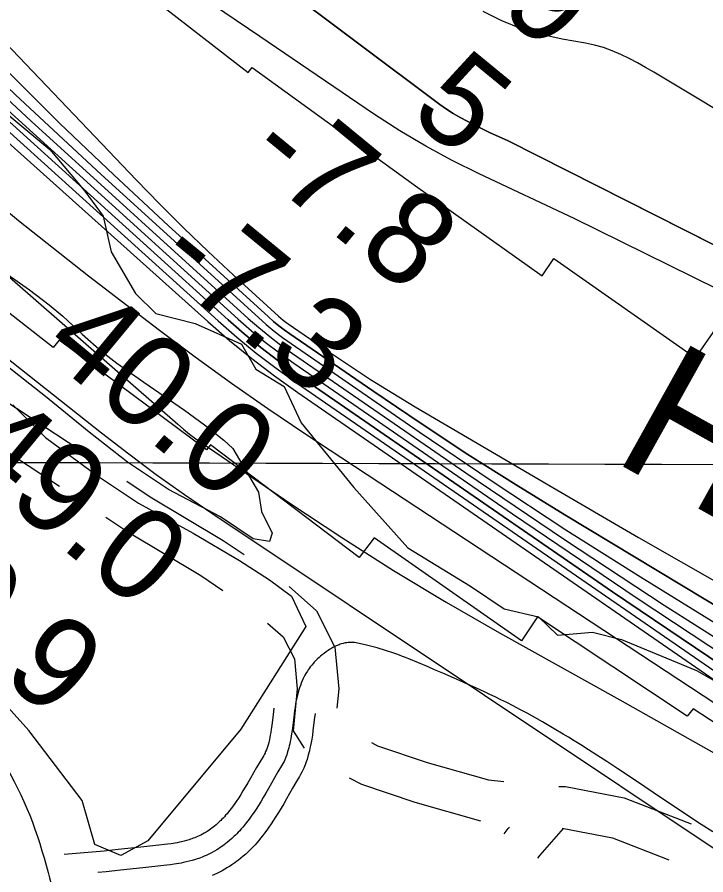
# Model space of a CAD drawing. Extents: x 3161615 to 3199515, y 867541 to 892976.
# Drawn here: x 3182197 to 3182695, y 878724 to 879343 of the extents above; entities that cross this region are included whole.
import ezdxf

# ---------------------------------------------------------------- set-up
doc = ezdxf.new("R2010")
doc.units = 0
for name, color, linetype in [('V-GRID-MAJR', 7, 'Continuous'), ('V-RIVR-EDGE', 7, 'Continuous'), ('V-RIVR-RANG', 7, 'Continuous'), ('V-ROAD-CNTR', 7, 'Continuous'), ('V-RRAP-RVMT', 7, 'Continuous'), ('V-RRAP-RVMT-IDEN', 7, 'Continuous'), ('V-SITE-VEGE', 7, 'Continuous'), ('V-TOPO-DPTH', 7, 'Continuous'), ('V-TOPO-MAJR', 7, 'Continuous'), ('V-TOPO-MINR', 7, 'Continuous'), ('V-TOPO-WATR', 7, 'Continuous')]:
    doc.layers.add(name, color=color, linetype=linetype)

msp = doc.modelspace()

# ---------------------------------------------------------------- linework, layer by layer
at = {"layer": 'V-GRID-MAJR'}
msp.add_spline([(3165838.64, 879070.16), (3171065.66, 879053.81), (3176292.68, 879038.23), (3181519.69, 879023.4), (3186746.72, 879009.34), (3191973.74, 878996.03), (3197200.76, 878983.49), (3197200.77, 878983.49)], degree=3, dxfattribs=at)
at = {"layer": 'V-RIVR-EDGE'}
msp.add_lwpolyline([(3182175.95, 879284.87), (3182221.16, 879247.56), (3182246.36, 879217.46), (3182259.67, 879199.3), (3182265.33, 879173.54), (3182282.9, 879143.45), (3182297.65, 879129.11), (3182326.24, 879121.88), (3182359.59, 879107.02), (3182370.03, 879088.87), (3182390.51, 879076.42), (3182402.84, 879050.16), (3182440.88, 879003.33), (3182479.87, 878959.84), (3182525.11, 878932.07), (3182549.39, 878915.8), (3182574.17, 878910.01), (3182587.97, 878896.63), (3182613.25, 878898.95), (3182634.22, 878893.65), (3182688.53, 878871.1), (3182729.96, 878847.63)], dxfattribs=at)
at = {"layer": 'V-ROAD-CNTR'}
for points in [[(3182161.21, 879086.95), (3182187.74, 879066.76), (3182243.44, 879030.15)], [(3182145.86, 879060.93), (3182170.4, 879042.26), (3182228.19, 879004.27)], [(3182276.73, 879007.96), (3182293.6, 878996.66), (3182346.47, 878965.19), (3182361.48, 878954.95)], [(3182261.47, 878982.07), (3182277.57, 878971.29), (3182330.33, 878939.88), (3182346.21, 878929.05)], [(3182394.01, 878931.76), (3182413.83, 878914.3), (3182427.17, 878888.1), (3182429.99, 878857.87), (3182428.62, 878844.11)], [(3182378.45, 878905.49), (3182389.69, 878895.58), (3182397.83, 878879.6), (3182399.85, 878857.97), (3182396.83, 878827.73), (3182404.9, 878815.12)], [(3182585.68, 878829.09), (3182580.79, 878831.96), (3182577.11, 878834.08), (3182571.56, 878837.23), (3182565.97, 878840.32), (3182560.8, 878843.11), (3182555.93, 878845.66), (3182551.35, 878847.99), (3182547.05, 878850.14), (3182543, 878852.12), (3182539.19, 878853.95), (3182535.62, 878855.64), (3182528.88, 878858.76), (3182522.96, 878861.44), (3182517.75, 878863.75), (3182513.18, 878865.76), (3182505.12, 878869.23), (3182499.04, 878871.81), (3182494.45, 878873.75), (3182487.53, 878876.65), (3182480.55, 878879.56), (3182478.2, 878880.53), (3182475.98, 878881.4), (3182473.9, 878882.2), (3182471.95, 878882.92), (3182468.28, 878884.21), (3182465.07, 878885.28), (3182462.25, 878886.17), (3182459.78, 878886.91), (3182457.62, 878887.53), (3182453.83, 878888.55), (3182450.99, 878889.27), (3182448.86, 878889.77), (3182445.67, 878890.49), (3182442.48, 878891.14), (3182441.35, 878891.33), (3182440.28, 878891.45), (3182439.28, 878891.5), (3182438.33, 878891.51), (3182437.45, 878891.47), (3182436.61, 878891.41), (3182435.83, 878891.31), (3182435.1, 878891.2), (3182434.41, 878891.08), (3182433.12, 878890.78), (3182431.99, 878890.47), (3182431, 878890.15), (3182430.13, 878889.84), (3182429.38, 878889.54), (3182428.06, 878888.97), (3182427.07, 878888.5), (3182425.6, 878887.72), (3182424.13, 878886.87), (3182423.21, 878886.3), (3182422.34, 878885.74), (3182420.7, 878884.64), (3182419.23, 878883.58), (3182417.91, 878882.56), (3182416.71, 878881.58), (3182415.63, 878880.64), (3182414.65, 878879.75), (3182413.76, 878878.89), (3182412.96, 878878.07), (3182412.22, 878877.29), (3182411.55, 878876.55), (3182410.35, 878875.12), (3182409.34, 878873.84), (3182408.5, 878872.69), (3182407.79, 878871.66), (3182407.19, 878870.74), (3182406.19, 878869.09), (3182405.48, 878867.82), (3182404.96, 878866.85), (3182404.22, 878865.36), (3182403.52, 878863.83), (3182402.79, 878862.1), (3182402.14, 878860.41), (3182401.57, 878858.76), (3182401.06, 878857.15), (3182400.6, 878855.59), (3182400.2, 878854.07), (3182399.83, 878852.58), (3182399.51, 878851.14), (3182399.22, 878849.74), (3182398.7, 878847.02), (3182398.28, 878844.45), (3182397.93, 878842.04)], [(3182383.06, 878843.99), (3182382.45, 878839.41), (3182381.48, 878831.54), (3182381.1, 878828.79), (3182380.75, 878826.47), (3182380.42, 878824.5), (3182380.1, 878822.84), (3182379.8, 878821.42), (3182379.53, 878820.22), (3182379.29, 878819.26), (3182378.79, 878817.44), (3182378.4, 878816.19), (3182378.11, 878815.33), (3182377.61, 878813.96), (3182377.07, 878812.66), (3182376.78, 878812.01), (3182376.59, 878811.62), (3182376.17, 878810.84), (3182375.63, 878809.91), (3182373, 878805.5), (3182370.53, 878801.23), (3182366.07, 878793.41), (3182364.15, 878790.09), (3182362.36, 878787.04), (3182360.68, 878784.24), (3182359.1, 878781.69), (3182357.61, 878779.35), (3182356.2, 878777.21), (3182354.86, 878775.26), (3182353.59, 878773.48), (3182352.39, 878771.86), (3182351.24, 878770.37), (3182350.16, 878769.02), (3182349.13, 878767.78), (3182348.15, 878766.64), (3182347.22, 878765.61), (3182346.34, 878764.66), (3182345.51, 878763.79), (3182344.71, 878762.99), (3182344, 878762.29), (3182342.52, 878760.91), (3182341.24, 878759.79), (3182340.1, 878758.83), (3182339.08, 878758.02), (3182338.17, 878757.33), (3182337.41, 878756.78), (3182335.91, 878755.73), (3182334.81, 878755.01), (3182334.01, 878754.52), (3182332.68, 878753.73), (3182331.35, 878752.99), (3182330.18, 878752.38), (3182329.04, 878751.82), (3182327.92, 878751.31), (3182326.84, 878750.84), (3182325.78, 878750.41), (3182324.74, 878750.01), (3182323.73, 878749.64), (3182322.74, 878749.31), (3182321.83, 878749.01), (3182319.87, 878748.42), (3182318.06, 878747.94), (3182316.33, 878747.52), (3182314.68, 878747.16), (3182313.12, 878746.84), (3182311.67, 878746.58), (3182308.75, 878746.1), (3182306.2, 878745.73), (3182303.94, 878745.44), (3182299.79, 878744.97), (3182286.75, 878743.64), (3182270.44, 878741.83), (3182266.45, 878741.41), (3182260.46, 878740.82), (3182231.46, 878738.27)], [(3182397.93, 878842.04), (3182397.33, 878837.51), (3182396.35, 878829.6), (3182395.95, 878826.65), (3182395.56, 878824.08), (3182395.18, 878821.85), (3182394.81, 878819.9), (3182394.46, 878818.21), (3182394.12, 878816.74), (3182393.8, 878815.46), (3182393.19, 878813.23), (3182392.68, 878811.58), (3182392.26, 878810.35), (3182391.59, 878808.52), (3182390.84, 878806.7), (3182390.33, 878805.58), (3182389.92, 878804.75), (3182389.26, 878803.52), (3182388.55, 878802.3), (3182385.94, 878797.91), (3182383.54, 878793.75), (3182379.08, 878785.95), (3182377.12, 878782.55), (3182375.26, 878779.38), (3182373.49, 878776.44), (3182371.8, 878773.7), (3182370.18, 878771.17), (3182368.64, 878768.83), (3182367.15, 878766.67), (3182365.73, 878764.67), (3182364.36, 878762.82), (3182363.04, 878761.11), (3182361.78, 878759.54), (3182360.58, 878758.09), (3182359.42, 878756.75), (3182358.32, 878755.51), (3182357.26, 878754.37), (3182356.25, 878753.31), (3182355.28, 878752.34), (3182354.36, 878751.44), (3182352.59, 878749.79), (3182351, 878748.39), (3182349.57, 878747.2), (3182348.28, 878746.18), (3182347.14, 878745.3), (3182346.12, 878744.56), (3182344.29, 878743.29), (3182342.88, 878742.37), (3182341.8, 878741.69), (3182340.14, 878740.72), (3182338.45, 878739.77), (3182336.94, 878738.99), (3182335.47, 878738.27), (3182334.04, 878737.61), (3182332.65, 878737.01), (3182331.3, 878736.46), (3182329.99, 878735.96), (3182328.72, 878735.5), (3182327.49, 878735.07), (3182326.29, 878734.69), (3182323.96, 878733.99), (3182321.77, 878733.4), (3182319.71, 878732.9), (3182317.77, 878732.48), (3182315.95, 878732.11), (3182314.25, 878731.8), (3182311.03, 878731.27), (3182308.21, 878730.87), (3182305.74, 878730.55), (3182301.4, 878730.06), (3182288.34, 878728.72), (3182272.05, 878726.92), (3182267.97, 878726.49), (3182261.86, 878725.89), (3182255.74, 878725.35)], [(3182412.8, 878840.09), (3182412.21, 878835.62), (3182411.23, 878827.66), (3182410.8, 878824.5), (3182410.37, 878821.69), (3182409.94, 878819.19), (3182409.52, 878816.97), (3182409.11, 878815), (3182408.71, 878813.26), (3182408.31, 878811.66), (3182407.59, 878809.03), (3182406.95, 878806.98), (3182406.41, 878805.36), (3182405.57, 878803.08), (3182404.62, 878800.75), (3182403.89, 878799.15), (3182403.26, 878797.88), (3182402.36, 878796.2), (3182401.48, 878794.69), (3182398.88, 878790.32), (3182396.54, 878786.28), (3182392.09, 878778.48), (3182390.08, 878775.01), (3182388.16, 878771.72), (3182386.3, 878768.63), (3182384.5, 878765.72), (3182382.76, 878763), (3182381.08, 878760.45), (3182379.44, 878758.07), (3182377.86, 878755.85), (3182376.33, 878753.78), (3182374.85, 878751.85), (3182373.41, 878750.06), (3182372.03, 878748.39), (3182370.69, 878746.85), (3182369.41, 878745.41), (3182368.17, 878744.08), (3182366.98, 878742.84), (3182365.85, 878741.69), (3182364.72, 878740.59), (3182362.67, 878738.67), (3182360.76, 878736.99), (3182359.04, 878735.56), (3182357.49, 878734.33), (3182356.1, 878733.28), (3182354.82, 878732.34), (3182352.67, 878730.84), (3182350.94, 878729.72), (3182349.59, 878728.87), (3182347.6, 878727.7), (3182345.55, 878726.56), (3182343.69, 878725.6), (3182341.89, 878724.71), (3182340.15, 878723.91), (3182338.46, 878723.18)], [(3182700.15, 878754.64), (3182691.81, 878760.04), (3182684.02, 878765.15), (3182676.73, 878769.98), (3182663.1, 878779.09), (3182651.18, 878787.08), (3182640.74, 878794.07), (3182631.58, 878800.14), (3182623.54, 878805.42), (3182616.48, 878810), (3182610.28, 878813.97), (3182604.83, 878817.41), (3182600.05, 878820.39), (3182595.85, 878822.97), (3182592.16, 878825.22), (3182585.68, 878829.09)], [(3182453.49, 878819.11), (3182457.97, 878816.84), (3182493.72, 878804.79), (3182538.17, 878792.24), (3182549.16, 878790.99)], [(3182437.44, 878793.6), (3182446.37, 878789.1), (3182484.84, 878776.13), (3182532.36, 878762.71), (3182532.38, 878762.71)], [(3182588.96, 878787.43), (3182593.84, 878787.37), (3182636.12, 878779.26), (3182681.37, 878761.74), (3182684.66, 878760.45)], [(3182549.38, 878753.25), (3182552.4, 878757.07), (3182553.32, 878758.13)], [(3182573.81, 878735.78), (3182575.45, 878737.86), (3182592.31, 878757.07)], [(3182591.38, 878757.3), (3182627.81, 878750.31), (3182668.46, 878734.57)]]:
    msp.add_lwpolyline(points, dxfattribs=at)
msp.add_spline([(3181142.88, 878745.79), (3181227.75, 878744.38), (3181287.19, 878734.51), (3181333.63, 878705.06), (3181384.27, 878697.14), (3181461.01, 878704.19), (3181526.8, 878723.88), (3181588.55, 878750.16), (3181691.6, 878808.01), (3181778.76, 878848.79), (3181891.06, 878885.28), (3181969.53, 878895.01), (3182042.56, 878893.61), (3182129.45, 878862.21), (3182187.26, 878804.83), (3182219.85, 878725.29), (3182228.58, 878665.26), (3182190.54, 878564.68), (3182134.58, 878480.04), (3182037.44, 878289.26), (3181973.35, 878091.46), (3181909.28, 877890.63), (3181841.02, 877673.22), (3181776.66, 877483.32), (3181717.12, 877305.76), (3181625.37, 877110.44), (3181564.32, 876946.22), (3181516.57, 876794.52), (3181466.32, 876661.65), (3181419.37, 876520.9), (3181351.71, 876343.84), (3181283.73, 876183.74), (3181207.67, 876034.89), (3181135.29, 875907.42), (3181063.76, 875793.67), (3180985.22, 875585.51), (3180930.58, 875426.93), (3180871.94, 875270.82), (3180807.95, 875086.52), (3180804.01, 874968.2), (3180830.54, 874831.39), (3180789.61, 874606.74), (3180731.19, 874459.76), (3180620.44, 874345.55), (3180437.09, 874039.42), (3180337.91, 873789.74), (3180301.25, 873695.06)], degree=3, dxfattribs=at)
at = {"layer": 'V-RRAP-RVMT'}
for points in [[(3182264.04, 879381.06), (3182364.39, 879303.19), (3182367.4, 879306.77), (3182485.46, 879221.15), (3182576.94, 879156.3)], [(3182444.71, 878952.83), (3182337.21, 879034.24), (3182334.2, 879030.66), (3182227.79, 879109.9), (3182223.42, 879104.49), (3182120.01, 879185.31), (3182118.83, 879184.02), (3182017.97, 879266.66), (3182015.66, 879263.9), (3181917.87, 879350.41)], [(3182576.94, 879156.3), (3182585.42, 879168.87), (3182687.61, 879096.96), (3182703.93, 879120.05), (3182808, 879050.07), (3182809.8, 879052.37), (3182914.98, 878984.68), (3182918.25, 878990.3), (3183053.18, 878911.07), (3183050.13, 878904.62), (3183141.41, 878854.11), (3183251.38, 878798.29), (3183250.1, 878795), (3183348.27, 878749.15), (3183353.43, 878760.4), (3183590.87, 878661.02), (3183588.59, 878652.56), (3183708.58, 878612.07), (3183706.11, 878604.87), (3183832.34, 878563.87)], [(3183743.9, 878338.08), (3183618.97, 878377.79), (3183621.19, 878385.66), (3183495.82, 878428.67), (3183498.04, 878436.89), (3183377.37, 878484.37), (3183266.12, 878531.64), (3183261.45, 878520.96), (3183134.55, 878579.29), (3183136.28, 878583.32), (3183018.18, 878644.37), (3183019.27, 878646.93), (3182903.22, 878711.23), (3182905.7, 878715.5), (3182807.78, 878772.92), (3182804.02, 878766.4), (3182686.03, 878843.54), (3182681.7, 878838.11), (3182573.62, 878909.91), (3182561.92, 878892.69), (3182455.52, 878966.99), (3182444.71, 878952.83)]]:
    msp.add_lwpolyline(points, dxfattribs=at)
at = {"layer": 'V-SITE-VEGE'}
for points in [[(3182162.63, 879176.67), (3182206.48, 879146.1), (3182220.68, 879135.39), (3182230.39, 879127.17), (3182244.45, 879114.22), (3182258.79, 879101.63), (3182269.53, 879093.28), (3182288.97, 879079.46), (3182318.53, 879059.23), (3182332.98, 879048.68), (3182346.89, 879037.45), (3182353.38, 879031.6), (3182371.97, 878999.98), (3182373.94, 878986.16), (3182381.84, 878970.36), (3182379.86, 878964.43), (3182368.02, 878966.41), (3182344.33, 878982.21), (3182306.83, 879001.96), (3182277.22, 879021.71), (3182249.59, 879043.44), (3182218, 879069.11), (3182182.47, 879096.76)], [(3182194.32, 879063.19), (3182218, 879039.48), (3182255.51, 879011.83), (3182285.12, 878992.08), (3182324.59, 878970.36), (3182358.15, 878950.61), (3182379.86, 878936.78), (3182395.65, 878924.93), (3182406.19, 878902.87), (3182359.14, 878828.92), (3182291.93, 878748.24), (3182272.3, 878737.49), (3182253.71, 878745.45), (3182244.42, 878777.32), (3182205.92, 878827.79), (3182156.81, 878882.23)]]:
    msp.add_lwpolyline(points, dxfattribs=at)
at = {"layer": 'V-TOPO-DPTH'}
for points in [[(3181670.33, 879845.38), (3182152.53, 879342.82), (3182190.19, 879304.34), (3182228.36, 879266.39), (3182267.29, 879229.2), (3182306.72, 879192.54), (3182379.09, 879126.59), (3182382.78, 879123.37), (3182386.55, 879120.25), (3182390.44, 879117.28), (3182394.42, 879114.43), (3182454.45, 879073.1), (3182488.71, 879049.97), (3182523.24, 879027.27), (3182558.18, 879005.2), (3182593.39, 878983.55), (3183197.49, 878619.63)], [(3183197.49, 878619.63), (3182593.39, 878983.55), (3182558.18, 879005.2), (3182523.24, 879027.27), (3182488.71, 879049.97), (3182454.45, 879073.1), (3182394.42, 879114.43), (3182390.44, 879117.28), (3182386.55, 879120.25), (3182382.78, 879123.37), (3182379.09, 879126.59), (3182306.72, 879192.54), (3182267.29, 879229.2), (3182228.36, 879266.39), (3182190.19, 879304.34), (3182152.53, 879342.82), (3181670.33, 879845.38)], [(3184008.25, 878283.59), (3183219.07, 878556.63), (3183197.54, 878568.84), (3183176.1, 878581.19), (3183154.79, 878593.77), (3183133.57, 878606.5), (3182990.88, 878693.08), (3182898.88, 878750), (3182807.57, 878807.96), (3182717.28, 878867.51), (3182627.67, 878928.11), (3182398.39, 879086.08), (3182385.83, 879095.1), (3182373.53, 879104.45), (3182361.6, 879114.28), (3182349.93, 879124.43), (3181936.3, 879498.77)], [(3183217.97, 878917.33), (3182552.22, 879253.81), (3182538.76, 879259.75), (3182522.62, 879267.87), (3182517.54, 879270.6), (3182512.56, 879273.51), (3182507.75, 879276.67), (3182503.04, 879280), (3182204.54, 879503.71)], [(3182204.54, 879503.71), (3182503.04, 879280), (3182507.75, 879276.67), (3182512.56, 879273.51), (3182517.54, 879270.6), (3182522.62, 879267.87), (3182538.76, 879259.75), (3182552.22, 879253.81), (3183335.39, 878857.97), (3183347.87, 878850.25), (3183360.36, 878842.54), (3183372.85, 878834.84), (3184249.57, 878611.66)], [(3182122.64, 879346.98), (3182207.69, 879267.97), (3182364.52, 879125.52), (3182372.2, 879118.83), (3182380.04, 879112.35), (3182388.14, 879106.2), (3182396.41, 879100.25), (3182521.67, 879013.99), (3182593.12, 878965.71), (3182665.11, 878918.3), (3182737.95, 878872.18), (3182811.33, 878826.92), (3183165.22, 878612.97), (3183176.99, 878605.93), (3183188.82, 878598.98), (3183200.71, 878592.15), (3183212.66, 878585.4), (3184036.99, 878291.61)], [(3182122.64, 879346.98), (3182207.69, 879267.97), (3182364.52, 879125.52), (3182372.2, 879118.83), (3182380.04, 879112.35), (3182388.14, 879106.2), (3182396.41, 879100.25), (3182521.67, 879013.99), (3182593.12, 878965.71), (3182665.11, 878918.3), (3182737.95, 878872.18), (3182811.33, 878826.92), (3183165.22, 878612.97), (3183176.99, 878605.93), (3183188.82, 878598.98), (3183200.71, 878592.15), (3183212.66, 878585.4), (3184036.99, 878291.61)]]:
    msp.add_lwpolyline(points, dxfattribs=at)
at = {"layer": 'V-TOPO-MAJR'}
msp.add_lwpolyline([(3181603.13, 879751.27), (3182052.79, 879323.8), (3182100.28, 879280.08), (3182148.66, 879237.42), (3182198.39, 879196.33), (3182249.02, 879156.29), (3182300.43, 879116.95), (3182326.23, 879097.66), (3182352.29, 879078.73), (3182378.74, 879060.37), (3182405.47, 879042.38), (3182954.39, 878681.41), (3182987.8, 878659.68), (3183021.37, 878638.17), (3183055.15, 878617.01), (3183089.07, 878596.08), (3183123.21, 878575.49), (3183157.49, 878555.15), (3183191.97, 878535.16), (3183235.32, 878518.61), (3184012.54, 878243.97)], dxfattribs=at)
at = {"layer": 'V-TOPO-MINR'}
for points in [[(3181670.33, 879845.38), (3182152.53, 879342.82), (3182190.19, 879304.34), (3182228.36, 879266.39), (3182267.29, 879229.2), (3182306.72, 879192.54), (3182379.09, 879126.59), (3182382.78, 879123.37), (3182386.55, 879120.25), (3182390.44, 879117.28), (3182394.42, 879114.43), (3182454.45, 879073.1), (3182488.71, 879049.97), (3182523.24, 879027.27), (3182558.18, 879005.2), (3182593.39, 878983.55), (3183197.49, 878619.63)], [(3181661.89, 879726.55), (3182335.23, 879123.2), (3182350.95, 879109.65), (3182366.99, 879096.52), (3182383.52, 879084), (3182400.38, 879071.9), (3182845.76, 878764.9), (3182897.69, 878729.75), (3182950.01, 878695.19), (3183002.9, 878661.53), (3183056.18, 878628.46), (3183102.58, 878600.21), (3183186.19, 878548.37), (3184038.51, 878244.28)], [(3181770.34, 879640.79), (3182342.63, 879123.87), (3182356.3, 879111.99), (3182370.27, 879100.5), (3182384.68, 879089.56), (3182399.39, 879078.99), (3182736.51, 878846.66), (3182807.31, 878798.76), (3182878.65, 878751.68), (3182950.78, 878705.83), (3183023.45, 878660.8), (3183117.99, 878603.33), (3183143.86, 878587.79), (3183169.84, 878572.43), (3183195.97, 878557.34), (3184018.64, 878266.37)], [(3181999.28, 879523.5), (3182283.58, 879225.48), (3182300.65, 879207.96), (3182317.97, 879190.67), (3182335.63, 879173.75), (3182353.54, 879157.07), (3182386.36, 879127.12), (3182389.8, 879124.19), (3182391.59, 879122.83), (3182393.42, 879121.51), (3182421.05, 879102.49), (3182436.84, 879091.87), (3182452.77, 879081.49), (3182468.92, 879071.44), (3182485.22, 879061.63), (3182581.64, 879004.98), (3182646.44, 878967.35), (3182711.5, 878930.17)], [(3181936.3, 879498.77), (3182349.93, 879124.43), (3182361.6, 879114.28), (3182373.53, 879104.45), (3182385.83, 879095.1), (3182398.39, 879086.08), (3182627.67, 878928.11), (3182717.28, 878867.51), (3182807.57, 878807.96), (3182898.88, 878750), (3182990.88, 878693.08), (3183133.57, 878606.5), (3183154.79, 878593.77), (3183176.1, 878581.19), (3183197.54, 878568.84), (3183219.07, 878556.63), (3184008.25, 878283.59)], [(3184249.57, 878611.66), (3183372.85, 878834.84), (3183360.36, 878842.54), (3183347.87, 878850.25), (3183335.39, 878857.97), (3182552.22, 879253.81), (3182538.76, 879259.75), (3182522.62, 879267.87), (3182517.54, 879270.6), (3182512.56, 879273.51), (3182507.75, 879276.67), (3182503.04, 879280), (3182204.54, 879503.71)], [(3181821.96, 879407.71), (3181898.54, 879338.63), (3181976.15, 879270.75), (3182055.31, 879204.69), (3182135.51, 879139.84), (3182258.42, 879042.76), (3182278.11, 879027.6), (3182298.03, 879012.75), (3182318.3, 878998.4), (3182338.81, 878984.37), (3182731.64, 878722.5), (3182794.05, 878682.12), (3182857.15, 878642.9), (3182921.31, 878605.42), (3182986.16, 878569.09), (3183072.06, 878522.51), (3183094.64, 878510.68), (3183117.44, 878499.28), (3183140.55, 878488.55), (3183163.88, 878478.25), (3183202.7, 878461.78), (3184028.49, 878156.71)], [(3184133.49, 878615.74), (3183388.1, 878797.8), (3183367.87, 878810.73), (3183347.61, 878823.63), (3183327.31, 878836.46), (3183306.98, 878849.25), (3182599.95, 879197.73), (3182531.43, 879229.81), (3182511.93, 879239.51), (3182492.77, 879249.8), (3182474.12, 879260.99), (3182455.8, 879272.77), (3182372.74, 879329.01), (3182313.37, 879369.68)], [(3182094.02, 879363.63), (3182357.23, 879124.98), (3182366.9, 879116.56), (3182376.79, 879108.4), (3182386.99, 879100.65), (3182397.4, 879093.17), (3182555.46, 878984.29), (3182645.59, 878923.37), (3182736.4, 878863.52), (3182828.26, 878805.28), (3182920.81, 878748.11), (3183149.31, 878609.71), (3183165.84, 878599.82), (3183182.43, 878590.04), (3183199.12, 878580.44), (3184023, 878287.73)], [(3181969.09, 879354.05), (3182056.26, 879274.84), (3182144.35, 879196.63), (3182313.52, 879049.06), (3182317.79, 879045.47), (3182322.14, 879041.98), (3182326.61, 879038.65), (3182331.16, 879035.42), (3182395.2, 878991.68), (3182432.15, 878967.17), (3182469.53, 878943.36), (3182507.54, 878920.57), (3182545.98, 878898.47), (3182633.04, 878849.97), (3182710.44, 878806.39)], [(3182135.37, 879345.22), (3182196.33, 879286.93), (3182258.13, 879229.49), (3182371.81, 879126.06), (3182377.49, 879121.1), (3182383.29, 879116.3), (3182389.29, 879111.74), (3182395.41, 879107.34), (3182488, 879043.59), (3182540.83, 879007.91), (3182594.07, 878972.88), (3182647.93, 878938.81), (3182702.2, 878905.39), (3183181.27, 878616.28), (3183188.26, 878612.11), (3183195.27, 878608), (3183202.32, 878603.96), (3183209.4, 878599.96), (3184050.16, 878295.22)], [(3183041.74, 879072.76), (3182657.53, 879303.32), (3182651.68, 879306.72), (3182645.78, 879310.02), (3182639.8, 879313.15), (3182633.75, 879316.18), (3182627.58, 879318.85), (3182621.29, 879321.17), (3182614.82, 879322.94), (3182608.24, 879324.34), (3182591.32, 879327.21), (3182576.45, 879330.51), (3182561.9, 879334.76), (3182547.86, 879340.45), (3182534.15, 879347.09)]]:
    msp.add_lwpolyline(points, dxfattribs=at)
at = {"layer": 'V-TOPO-WATR'}
msp.add_lwpolyline([(3182122.64, 879346.98), (3182207.69, 879267.97), (3182364.52, 879125.52), (3182372.2, 879118.83), (3182380.04, 879112.35), (3182388.14, 879106.2), (3182396.41, 879100.25), (3182521.67, 879013.99), (3182593.12, 878965.71), (3182665.11, 878918.3), (3182737.95, 878872.18), (3182811.33, 878826.92), (3183165.22, 878612.97), (3183176.99, 878605.93), (3183188.82, 878598.98), (3183200.71, 878592.15), (3183212.66, 878585.4), (3184036.99, 878291.61)], dxfattribs=at)

# ---------------------------------------------------------------- texts
at = {"layer": 'V-RIVR-RANG'}
for s, rotation, p in [('9', 320.63222, (3182544.39, 879347.71)), ('5', 320.63222, (3182479.43, 879271.66)), ('-7.8', 320.63222, (3182360.42, 879239.95)), ('-7.3', 320.63222, (3182294.85, 879164.4)), ('40.0', 320.40833, (3182213.98, 879102.02)), ('49.0', 320.40833, (3182150.44, 879024.8)), ('49.9', 320.40833, (3182088.94, 878945.9))]:
    msp.add_text(s, height=67, rotation=rotation, dxfattribs=at).set_placement(p)
at = {"layer": 'V-RRAP-RVMT-IDEN'}
msp.add_text('HOG', height=100, rotation=330.86946, dxfattribs=at).set_placement((3182625.86, 879023.8))

doc.saveas('drawing.dxf')
